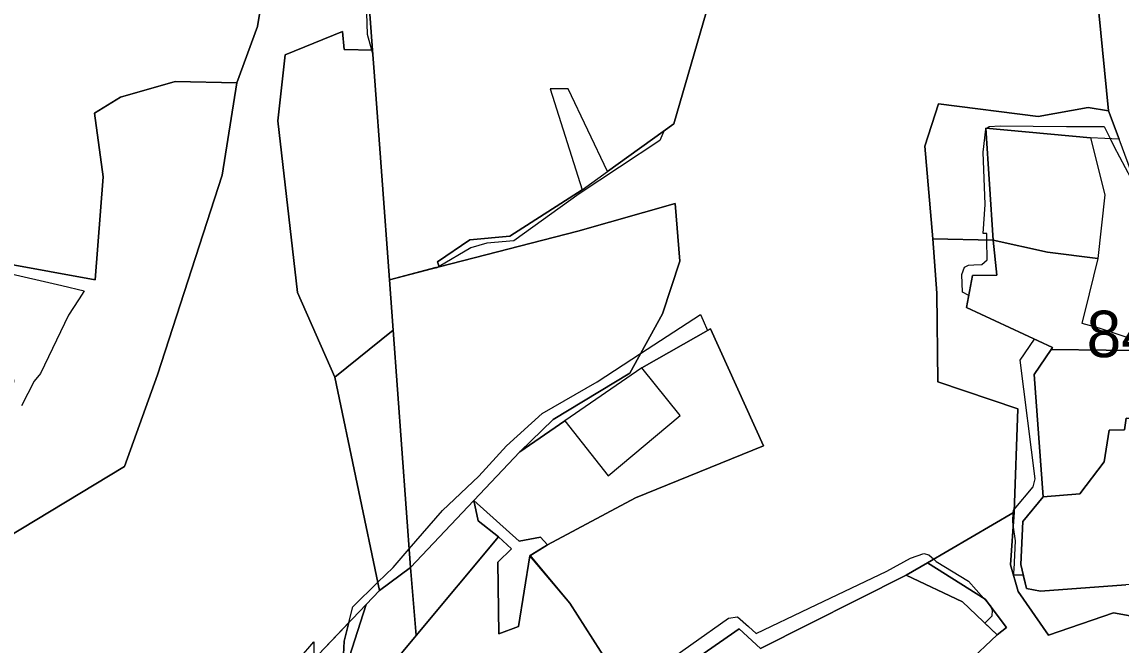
# Model space of a CAD drawing. Extents: x -477304 to -465429, y -1159113 to -1149210.
# Drawn here: x -472895.8 to -472541, y -1151244.9 to -1151043.7 of the extents above; entities that cross this region are included whole.
import ezdxf

# ---------------------------------------------------------------- set-up
doc = ezdxf.new("R2010")
doc.units = 0
for name, color, linetype in [('BPEJ_s', 7, 'Continuous'), ('orna_s', 7, 'Continuous'), ('PUPFL_s', 7, 'Continuous'), ('trav_porost_s', 7, 'Continuous')]:
    doc.layers.add(name, color=color, linetype=linetype)

msp = doc.modelspace()

# ---------------------------------------------------------------- linework, layer by layer
at = {"layer": 'BPEJ_s'}
for points in [[(-472670.43, -1151024.93), (-472685.38, -1151076.59), (-472688.64, -1151078.94), (-472689.95, -1151081.94), (-472715.94, -1151099.2), (-472737.04, -1151114.33), (-472745.77, -1151115.18), (-472750.89, -1151116.68), (-472761.17, -1151122.67), (-472761.14, -1151122.75), (-472761.44, -1151122.83), (-472762.15, -1151123.24), (-472762.2, -1151123.03), (-472777.19, -1151127.02), (-472782.14, -1151059.84), (-472782.57, -1151054.03), (-472782.9, -1151052.83), (-472784.31, -1151047.7), (-472784.98, -1151026.76)], [(-472688.64, -1151078.94), (-472689.95, -1151081.94), (-472715.94, -1151099.2), (-472737.04, -1151114.33), (-472745.77, -1151115.18), (-472750.89, -1151116.68), (-472761.17, -1151122.67), (-472761.14, -1151122.75), (-472761.44, -1151122.83), (-472762.15, -1151123.24), (-472762.2, -1151123.03), (-472777.19, -1151127.02), (-472782.14, -1151059.84), (-472782.57, -1151054.03), (-472782.9, -1151052.83), (-472784.31, -1151047.7), (-472784.98, -1151026.76)], [(-472670.43, -1151024.93), (-472685.38, -1151076.59), (-472688.64, -1151078.94)], [(-472539.48, -1151225.43), (-472567.05, -1151227.51), (-472571.55, -1151226.59), (-472572.55, -1151222.37), (-472573.18, -1151222.36), (-472575.61, -1151222.33), (-472575.57, -1151221.38), (-472575.53, -1151220.45), (-472575.1, -1151211.28), (-472575.79, -1151206.12), (-472575.95, -1151204.89), (-472575.78, -1151202.13), (-472575.74, -1151201.48), (-472575.46, -1151201.15), (-472569.35, -1151193.81), (-472568.71, -1151191.25), (-472573.61, -1151152.9), (-472568.93, -1151146.14), (-472590.93, -1151135.89), (-472590.16, -1151131.99), (-472592.15, -1151130.95), (-472592.36, -1151125.2), (-472591.51, -1151122.86), (-472590.23, -1151122.22), (-472588.49, -1151122.13), (-472585.97, -1151122), (-472584.26, -1151120.51), (-472584.29, -1151114.07), (-472584.3, -1151111.96), (-472585.53, -1151112.05), (-472584.9, -1151102.61), (-472585.54, -1151085.78), (-472584.67, -1151078.3), (-472584.67, -1151077.98), (-472584.3, -1151078.01), (-472583.62, -1151077.47), (-472580, -1151077.26), (-472569.37, -1151077.38), (-472558.62, -1151077.51), (-472548.04, -1151077.47), (-472546.43, -1151077.46), (-472544.55, -1151081.37), (-472543.35, -1151083.86), (-472537.81, -1151094.09)], [(-472539.48, -1151225.43), (-472567.05, -1151227.51), (-472571.55, -1151226.59), (-472572.55, -1151222.37), (-472573.18, -1151222.36), (-472575.61, -1151222.33), (-472575.57, -1151221.38), (-472575.53, -1151220.45), (-472575.1, -1151211.28), (-472575.79, -1151206.12), (-472575.95, -1151204.89), (-472575.78, -1151202.13), (-472575.74, -1151201.48), (-472575.46, -1151201.15), (-472569.35, -1151193.81), (-472568.71, -1151191.25), (-472573.61, -1151152.9), (-472568.93, -1151146.14), (-472590.93, -1151135.89), (-472590.16, -1151131.99), (-472592.15, -1151130.95), (-472592.36, -1151125.2), (-472591.51, -1151122.86), (-472590.23, -1151122.22), (-472588.49, -1151122.13), (-472585.97, -1151122), (-472584.26, -1151120.51), (-472584.29, -1151114.07), (-472584.3, -1151111.96), (-472585.53, -1151112.05), (-472584.9, -1151102.61), (-472585.54, -1151085.78), (-472584.67, -1151078.3), (-472584.67, -1151077.98), (-472584.3, -1151078.01), (-472583.62, -1151077.47), (-472580, -1151077.26)], [(-472580, -1151077.26), (-472569.37, -1151077.38), (-472558.62, -1151077.51), (-472548.04, -1151077.47), (-472546.43, -1151077.46), (-472544.55, -1151081.37), (-472543.35, -1151083.86), (-472537.81, -1151094.09)], [(-472902.17, -1151124.35), (-472883, -1151128.82), (-472875.76, -1151130.51), (-472876.39, -1151131.59), (-472877.58, -1151133.4), (-472880.87, -1151138.41), (-472889.82, -1151157.16), (-472891.95, -1151159.72), (-472896, -1151167.6)], [(-472902.17, -1151124.35), (-472883, -1151128.82), (-472875.76, -1151130.51)], [(-472875.76, -1151130.51), (-472876.39, -1151131.59), (-472877.58, -1151133.4), (-472880.87, -1151138.41), (-472889.82, -1151157.16), (-472891.95, -1151159.72), (-472896, -1151167.6)], [(-472800.13, -1151247.93), (-472790.29, -1151237.63), (-472789.03, -1151232.59), (-472780.92, -1151224.62), (-472776.03, -1151219.81), (-472770.8, -1151213.81), (-472760.05, -1151201.48), (-472748.33, -1151190.4), (-472739.38, -1151180.6), (-472727.88, -1151170.16), (-472710.19, -1151159.93), (-472696.11, -1151150.76), (-472676.73, -1151138.14), (-472675.89, -1151140.11), (-472674.49, -1151143.38), (-472673.52, -1151142.83), (-472656.43, -1151180.59), (-472697.72, -1151197.39), (-472726.16, -1151212.52), (-472731.75, -1151215.98), (-472730.96, -1151217.08), (-472718.96, -1151231.32), (-472704.2, -1151254.49)], [(-472792.01, -1151247.93), (-472791.8, -1151243.67), (-472790.29, -1151237.63), (-472789.03, -1151232.59), (-472780.92, -1151224.62), (-472776.03, -1151219.81), (-472770.8, -1151213.81), (-472760.05, -1151201.48), (-472748.33, -1151190.4), (-472739.38, -1151180.6), (-472727.88, -1151170.16), (-472710.19, -1151159.93), (-472696.11, -1151150.76), (-472676.73, -1151138.14), (-472675.89, -1151140.11), (-472674.49, -1151143.38), (-472673.52, -1151142.83), (-472656.43, -1151180.59), (-472697.72, -1151197.39), (-472726.16, -1151212.52), (-472731.75, -1151215.98), (-472730.96, -1151217.08), (-472718.96, -1151231.32), (-472704.2, -1151254.49)], [(-472692.08, -1151253.47), (-472667.79, -1151236.21), (-472664.81, -1151235.79), (-472661.31, -1151238.91), (-472658.84, -1151241.11), (-472641.73, -1151232.95), (-472616.65, -1151221.08), (-472608.98, -1151216.82), (-472604.72, -1151215.33), (-472603.01, -1151215.76), (-472601.49, -1151217.14), (-472600.67, -1151217.89), (-472590.23, -1151224.28), (-472585.29, -1151229.81), (-472583.88, -1151231.4), (-472583.2, -1151232.16), (-472583.07, -1151232.47), (-472582.56, -1151233.66), (-472582.77, -1151235.57), (-472584.99, -1151237.82), (-472581.04, -1151241.62), (-472600.19, -1151259.69)], [(-472692.08, -1151253.47), (-472667.79, -1151236.21), (-472664.81, -1151235.79), (-472661.31, -1151238.91), (-472658.84, -1151241.11), (-472641.73, -1151232.95), (-472616.65, -1151221.08), (-472608.98, -1151216.82), (-472604.72, -1151215.33), (-472603.01, -1151215.76), (-472601.49, -1151217.14), (-472600.67, -1151217.89), (-472590.23, -1151224.28), (-472585.29, -1151229.81), (-472583.88, -1151231.4), (-472583.2, -1151232.16), (-472583.07, -1151232.47), (-472582.56, -1151233.66), (-472582.77, -1151235.57), (-472584.99, -1151237.82), (-472581.04, -1151241.62), (-472600.19, -1151259.69)], [(-472790.29, -1151237.63), (-472791.8, -1151243.67), (-472792.01, -1151247.93), (-472797.98, -1151269.24), (-472810.55, -1151287.99), (-472810.98, -1151289.7), (-472815.24, -1151296.51), (-472818.59, -1151301.41), (-472825.91, -1151312.11), (-472832.6, -1151318.8), (-472845.41, -1151331.37), (-472853.32, -1151338.61), (-472853.08, -1151338.95), (-472854.63, -1151346.37), (-472860.05, -1151356.29), (-472873.15, -1151369.13), (-472881.22, -1151371.84), (-472908.57, -1151370.24)], [(-472899.14, -1151302.8), (-472882.36, -1151299.71), (-472874.9, -1151294.17), (-472852.74, -1151280.53), (-472820.14, -1151265.4), (-472801.6, -1151243.88), (-472801.66, -1151249.87), (-472800.13, -1151247.93), (-472790.29, -1151237.63)], [(-472820.14, -1151265.4), (-472801.6, -1151243.88), (-472801.66, -1151249.87)]]:
    msp.add_lwpolyline(points, dxfattribs=at)
at = {"layer": 'orna_s'}
msp.add_lwpolyline([(-472566.13, -1151197.02), (-472569.07, -1151157.58), (-472563.53, -1151149.48), (-472528.05, -1151149.86), (-472527.29, -1151171.7), (-472539.34, -1151171.65), (-472539.86, -1151175.45), (-472544.82, -1151175.51), (-472546.49, -1151185.69), (-472554.33, -1151196.02)], close=True, dxfattribs=at)
at = {"layer": 'PUPFL_s'}
for points in [[(-472907.25, -1150813.96), (-472872.13, -1150833.34), (-472841, -1150845.94), (-472841.47, -1150873.62), (-472842.85, -1150913.58), (-472837.13, -1150938.45), (-472826.26, -1150978.19), (-472815.02, -1151016.52), (-472819.82, -1151045.13), (-472826.52, -1151063.33), (-472846.35, -1151062.94), (-472864.04, -1151067.99), (-472872.39, -1151073.13), (-472869.64, -1151093.66), (-472872.18, -1151126.94), (-472901.69, -1151121.57)], [(-472533.2, -1151104.26), (-472541.62, -1151081.5), (-472545.08, -1151072.45), (-472549.43, -1151027.36), (-472548.78, -1150993.53), (-472555.63, -1150982.18), (-472560.78, -1150978.61), (-472562.67, -1150977.31), (-472574.69, -1150941.16), (-472575.17, -1150940.97), (-472574.83, -1150940.14), (-472574.72, -1150939.86), (-472581.75, -1150937.01), (-472581.87, -1150937.29), (-472582.21, -1150938.12), (-472607.74, -1150926.39), (-472627.74, -1150919.32), (-472629.87, -1150917.9), (-472662.67, -1150896), (-472669.39, -1150894.75), (-472678.91, -1150872.27), (-472629.47, -1150896.3), (-472597.2, -1150896.73), (-472536.16, -1150860.56)], [(-472704.09, -1151254.66), (-472718.96, -1151231.32), (-472731.84, -1151216.03), (-472726.16, -1151212.52), (-472697.72, -1151197.39), (-472656.43, -1151180.59), (-472673.52, -1151142.83), (-472695.7, -1151155.34), (-472720.54, -1151172.46), (-472735.15, -1151182.53), (-472724.33, -1151172.09), (-472699.61, -1151157.12), (-472689.04, -1151137.9), (-472683.43, -1151120.94), (-472684.93, -1151102.34), (-472716.37, -1151111.28), (-472761.14, -1151122.75), (-472761.7, -1151121.19), (-472751.29, -1151114.07), (-472738.38, -1151112.9), (-472714.97, -1151097.86), (-472706.78, -1151091.99), (-472685.38, -1151076.59), (-472669.39, -1151021.33)], [(-472549.43, -1151027.36), (-472545.08, -1151072.45), (-472551.59, -1151071.35), (-472567.8, -1151074.18), (-472599.92, -1151070.17), (-472604.36, -1151083.84), (-472601.77, -1151113.71), (-472600.44, -1151131.3), (-472600.15, -1151159.95), (-472574.37, -1151168.57), (-472575.49, -1151201.96), (-472603.45, -1151218.29), (-472610.35, -1151222.32), (-472657.4, -1151245.95), (-472664.25, -1151239.65), (-472689.69, -1151257.26)], [(-472536.84, -1151235.67), (-472543.43, -1151234.54), (-472564.39, -1151241.74), (-472574.24, -1151227.64), (-472576.72, -1151218.98), (-472575.49, -1151201.96), (-472574.37, -1151168.57), (-472600.15, -1151159.95), (-472600.44, -1151131.3), (-472601.77, -1151113.71), (-472582.33, -1151114.11), (-472581.06, -1151125.42), (-472588.91, -1151125.59), (-472590.93, -1151135.89), (-472563.13, -1151148.84), (-472563.53, -1151149.48), (-472569.07, -1151157.58), (-472566.13, -1151197.02), (-472572.76, -1151205.04), (-472573.39, -1151218.83), (-472571.55, -1151226.59), (-472567.05, -1151227.51), (-472539.48, -1151225.43)], [(-472540.21, -1151401.46), (-472564.26, -1151407.09), (-472583.56, -1151418.87), (-472584.26, -1151425.55), (-472589.46, -1151431.18), (-472612.28, -1151410.8), (-472580.78, -1151378.5), (-472569.2, -1151357.73), (-472564.89, -1151352.8), (-472568.89, -1151345.06), (-472569.61, -1151343.67), (-472594.13, -1151296.29), (-472600.19, -1151259.69), (-472581.04, -1151241.62), (-472577.93, -1151239.22), (-472584.89, -1151230.07), (-472603.45, -1151218.29), (-472575.49, -1151201.96), (-472576.72, -1151218.98), (-472574.24, -1151227.64), (-472564.39, -1151241.74), (-472543.43, -1151234.54), (-472536.84, -1151235.67)]]:
    msp.add_lwpolyline(points, dxfattribs=at)
for points in [[(-472784.74, -1151231.82), (-472800.13, -1151247.93), (-472815.51, -1151267.4), (-472841.45, -1151280.15), (-472880.15, -1151302.1), (-472887.4, -1151303.82), (-472899.09, -1151305.49), (-472900.89, -1151210.25), (-472862.76, -1151187.22), (-472852.04, -1151157.63), (-472831.17, -1151093.14), (-472826.52, -1151063.33), (-472819.82, -1151045.13), (-472815.02, -1151016.52), (-472785.14, -1151019.14), (-472782.66, -1151052.84), (-472791.86, -1151052.57), (-472792.38, -1151046.83), (-472810.83, -1151054.32), (-472813.2, -1151075.58), (-472806.89, -1151131.05), (-472794.86, -1151158.44), (-472780.37, -1151227.24)], [(-472806.89, -1151131.05), (-472813.2, -1151075.58), (-472810.83, -1151054.32), (-472792.38, -1151046.83), (-472791.86, -1151052.57), (-472782.66, -1151052.84), (-472782.14, -1151059.84), (-472777.19, -1151127.02), (-472776, -1151143.17), (-472794.86, -1151158.44)], [(-472964.46, -1151226.76), (-472971.9, -1151213.07), (-472970.76, -1151202.29), (-472967.87, -1151175.12), (-472958.03, -1151175.05), (-472911.04, -1151179.81), (-472898.41, -1151159.78), (-472903.32, -1151141.48), (-472902.25, -1151127.32), (-472906.1, -1151127.08), (-472907.29, -1151121.72), (-472901.69, -1151121.57), (-472872.18, -1151126.94), (-472869.64, -1151093.66), (-472872.39, -1151073.13), (-472864.04, -1151067.99), (-472846.35, -1151062.94), (-472826.52, -1151063.33), (-472831.17, -1151093.14), (-472852.04, -1151157.63), (-472862.76, -1151187.22), (-472900.89, -1151210.25), (-472926.06, -1151220.75)], [(-472582.33, -1151114.11), (-472601.77, -1151113.71), (-472604.36, -1151083.84), (-472599.92, -1151070.17), (-472567.8, -1151074.18), (-472551.59, -1151071.35), (-472545.08, -1151072.45), (-472541.62, -1151081.5), (-472550.85, -1151081.1), (-472584.67, -1151077.98)], [(-472776, -1151143.17), (-472777.19, -1151127.02), (-472761.14, -1151122.75), (-472716.37, -1151111.28), (-472684.93, -1151102.34), (-472683.43, -1151120.94), (-472689.04, -1151137.9), (-472699.61, -1151157.12), (-472724.33, -1151172.09), (-472735.15, -1151182.53), (-472749.98, -1151198.17), (-472770.36, -1151219.81)], [(-472794.86, -1151158.44), (-472776, -1151143.17), (-472770.36, -1151219.81), (-472780.37, -1151227.24)], [(-472749.98, -1151198.17), (-472748.58, -1151204.79), (-472742.02, -1151209.97), (-472768.54, -1151241.83), (-472770.36, -1151219.81)], [(-472592.19, -1151230.91), (-472610.35, -1151222.32), (-472603.45, -1151218.29), (-472584.89, -1151230.07), (-472577.93, -1151239.22), (-472581.04, -1151241.62)], [(-472822.55, -1151319.43), (-472826.26, -1151316.18), (-472810.75, -1151296.18), (-472797.99, -1151272.02), (-472792.95, -1151257.35), (-472784.74, -1151231.82), (-472780.37, -1151227.24), (-472770.36, -1151219.81), (-472768.54, -1151241.83), (-472777.56, -1151252.52), (-472767.84, -1151264.67), (-472805.71, -1151313.09), (-472816.9, -1151324.98)]]:
    msp.add_lwpolyline(points, close=True, dxfattribs=at)
at = {"layer": 'trav_porost_s'}
for points in [[(-472706.78, -1151091.99), (-472719.53, -1151065.28), (-472725.34, -1151065.33), (-472714.97, -1151097.86), (-472738.38, -1151112.9), (-472751.29, -1151114.07), (-472761.7, -1151121.19), (-472761.14, -1151122.75), (-472777.19, -1151127.02), (-472782.14, -1151059.84), (-472782.66, -1151052.84), (-472785.14, -1151019.14), (-472736.83, -1151021.93), (-472716.85, -1151023.22), (-472669.39, -1151021.33), (-472685.38, -1151076.59)], [(-472548.48, -1151120.06), (-472564.74, -1151117.98), (-472582.33, -1151114.11), (-472584.67, -1151077.98), (-472550.85, -1151081.1), (-472546.23, -1151099.53)], [(-472552.73, -1151137.19), (-472553.67, -1151140.94), (-472548.15, -1151142.45), (-472528.07, -1151149.09), (-472528.05, -1151149.86), (-472563.53, -1151149.48), (-472563.13, -1151148.84), (-472590.93, -1151135.89), (-472588.91, -1151125.59), (-472581.06, -1151125.42), (-472582.33, -1151114.11), (-472564.74, -1151117.98), (-472548.48, -1151120.06)], [(-472683.3, -1151170.74), (-472695.7, -1151155.34), (-472673.52, -1151142.83), (-472656.43, -1151180.59), (-472697.72, -1151197.39), (-472726.16, -1151212.52), (-472728.47, -1151210.02), (-472735.35, -1151211.33), (-472749.98, -1151198.17), (-472735.15, -1151182.53), (-472720.54, -1151172.46), (-472706.55, -1151190.23)], [(-472573.39, -1151218.83), (-472572.76, -1151205.04), (-472566.13, -1151197.02), (-472554.33, -1151196.02), (-472546.49, -1151185.69), (-472544.82, -1151175.51), (-472539.86, -1151175.45), (-472539.34, -1151171.65), (-472527.29, -1151171.7), (-472524.87, -1151200.05), (-472524.92, -1151224.41), (-472539.48, -1151225.43), (-472567.05, -1151227.51), (-472571.55, -1151226.59)], [(-472728.47, -1151210.02), (-472726.16, -1151212.52), (-472731.84, -1151216.03), (-472735.58, -1151238.86), (-472741.88, -1151241.29), (-472742.23, -1151218.16), (-472737.81, -1151213.82), (-472742.02, -1151209.97), (-472748.58, -1151204.79), (-472749.98, -1151198.17), (-472735.35, -1151211.33)], [(-472763.39, -1151352.89), (-472805.71, -1151313.09), (-472767.84, -1151264.67), (-472777.56, -1151252.52), (-472768.54, -1151241.83), (-472742.02, -1151209.97), (-472737.81, -1151213.82), (-472742.23, -1151218.16), (-472741.88, -1151241.29), (-472735.58, -1151238.86), (-472731.84, -1151216.03), (-472718.96, -1151231.32), (-472704.09, -1151254.66), (-472712.75, -1151258.17), (-472697.83, -1151280.63), (-472714.39, -1151297.09), (-472737.11, -1151316.33), (-472744.01, -1151314.73), (-472745.39, -1151316.34), (-472742.08, -1151321.41)]]:
    msp.add_lwpolyline(points, close=True, dxfattribs=at)
for points in [[(-472689.69, -1151257.26), (-472664.25, -1151239.65), (-472657.4, -1151245.95), (-472610.35, -1151222.32), (-472592.19, -1151230.91), (-472581.04, -1151241.62), (-472600.19, -1151259.69)], [(-472800.13, -1151247.93), (-472784.74, -1151231.82), (-472792.95, -1151257.35)]]:
    msp.add_lwpolyline(points, dxfattribs=at)

# ---------------------------------------------------------------- texts
at = {"layer": 'BPEJ_s'}
msp.add_text('84167/V.', height=15, dxfattribs=at).set_placement((-472552.11, -1151151.93))

doc.saveas('drawing.dxf')
